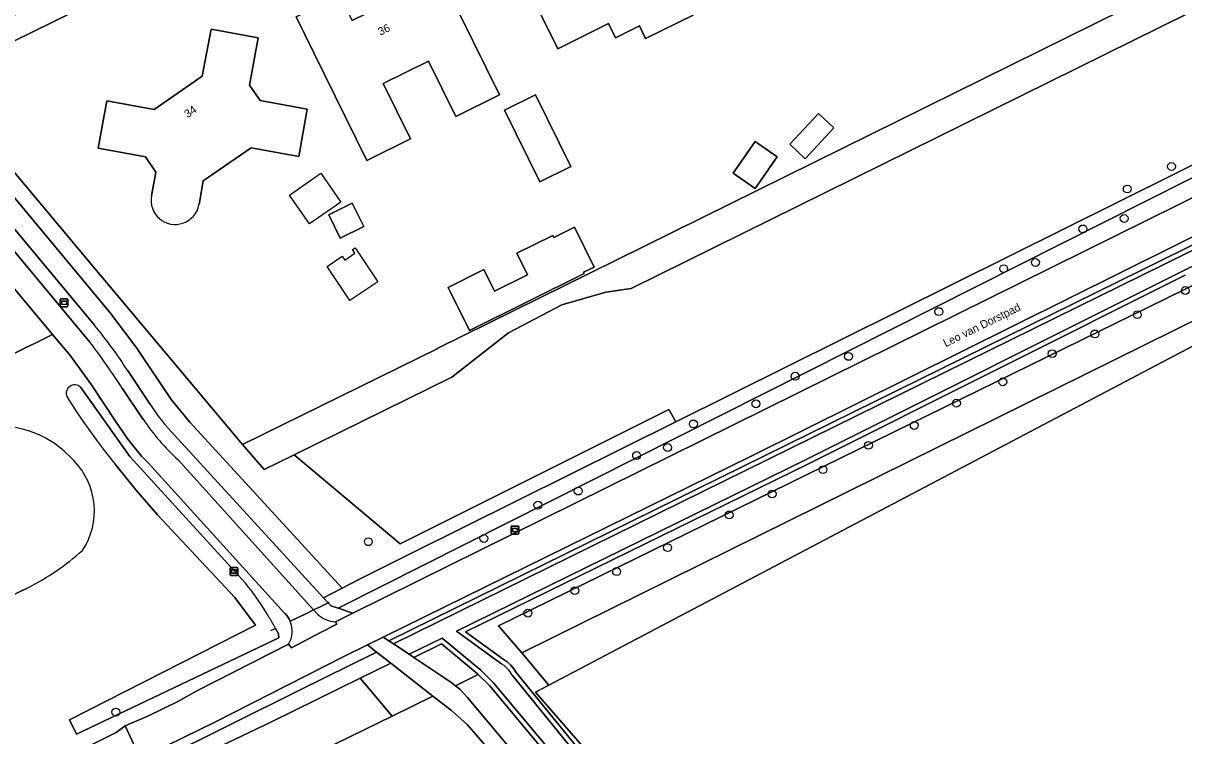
# Model space of a CAD drawing. Extents: x 157320 to 158835, y 386650 to 388491.
# Drawn here: x 158116 to 158261, y 386837.1 to 386926.2 of the extents above; entities that cross this region are included whole.
import ezdxf

# ---------------------------------------------------------------- set-up
doc = ezdxf.new("R2010")
doc.units = 0
for name, color, linetype in [('IMGEO_Boom', 7, 'Continuous'), ('IMGEO_Bouwland', 7, 'Continuous'), ('IMGEO_Duiker', 7, 'Continuous'), ('IMGEO_Erf', 7, 'Continuous'), ('IMGEO_Fietspad_gesloten', 7, 'Continuous'), ('IMGEO_Grasland_overig', 7, 'Continuous'), ('IMGEO_Groenvoorziening', 7, 'Continuous'), ('IMGEO_Oever', 7, 'Continuous'), ('IMGEO_Openbare_ruimte_label', 7, 'Continuous'), ('IMGEO_Pand', 7, 'Continuous'), ('IMGEO_Pand_nummerreeks', 7, 'Continuous'), ('IMGEO_Pand_vergunning_verleend', 7, 'Continuous'), ('IMGEO_Rijbaan_lokaal_open', 7, 'Continuous'), ('IMGEO_Voetpad_halfverhard', 7, 'Continuous'), ('IMGEO_Waterloop', 7, 'Continuous'), ('IMGEO_Wegwijzer', 7, 'Continuous')]:
    doc.layers.add(name, color=color, linetype=linetype)

msp = doc.modelspace()

# ---------------------------------------------------------------- linework, layer by layer
at = {"layer": 'IMGEO_Boom'}
for centre in [(158259.51, 386908.27), (158253.98, 386905.46), (158253.6, 386901.78), (158248.44, 386900.47), (158242.51, 386896.28), (158238.54, 386895.51), (158261.23, 386892.77), (158230.45, 386890.14), (158255.24, 386889.75), (158249.94, 386887.35), (158219.16, 386884.54), (158244.6, 386884.88), (158212.49, 386882.06), (158238.43, 386881.36), (158207.59, 386878.61), (158232.64, 386878.69), (158199.78, 386876.1), (158227.37, 386875.91), (158196.55, 386873.15), (158221.65, 386873.43), (158192.68, 386872.15), (158215.97, 386870.38), (158185.39, 386867.71), (158209.61, 386867.35), (158180.35, 386865.95), (158204.25, 386864.73), (158159.17, 386861.38), (158173.6, 386861.79), (158196.55, 386860.64), (158190.18, 386857.65), (158184.96, 386855.27), (158179.1, 386852.46), (158127.62, 386840.09)]:
    msp.add_circle(centre, 0.489, dxfattribs=at)
at = {"layer": 'IMGEO_Bouwland'}
msp.add_lwpolyline([(158181.71, 386843.44), (158180.07, 386842.58), (158234.95, 386779.48), (158235.86, 386778.22), (158242.43, 386783.42), (158246.35, 386786.77), (158250.86, 386790.58), (158258.2, 386797.76), (158265.42, 386804.47), (158271.23, 386810.34), (158276.43, 386815.61), (158281.18, 386820.45), (158289.87, 386831.24), (158304.89, 386848.81), (158310.12, 386854.92), (158314.8, 386859.54), (158319.87, 386864.35), (158326.72, 386870.06), (158334.43, 386876.45), (158305.33, 386908.57)], close=True, dxfattribs=at)
at = {"layer": 'IMGEO_Duiker'}
for points in [[(158154.28, 386853.81), (158154.15, 386853.74)], [(158147.57, 386850.55), (158146.93, 386850.24)]]:
    msp.add_lwpolyline(points, dxfattribs=at)
at = {"layer": 'IMGEO_Erf'}
for points in [[(158182.35, 386940.66), (158183.25, 386938.89), (158185.92, 386940.24), (158184.58, 386942.9), (158190.48, 386945.88), (158192.7, 386941.41), (158199.75, 386927.2), (158193.81, 386924.25), (158193.03, 386925.84), (158190.05, 386924.37), (158189.18, 386926.13), (158182.82, 386922.98), (158180.24, 386928.18), (158181.14, 386928.62), (158179.8, 386931.31), (158179.7, 386931.26), (158178.01, 386930.42), (158177.02, 386932.42), (158174.8, 386936.9)], [(158166.7, 386935.16), (158168.91, 386930.68), (158175.55, 386917.23), (158170.08, 386914.53), (158166.68, 386921.43), (158161.03, 386918.64), (158164.44, 386911.74), (158158.97, 386909.04), (158152.34, 386922.48), (158150.13, 386926.96), (158155.59, 386929.66), (158157.14, 386926.52), (158162.77, 386929.3), (158161.22, 386932.45)], [(158184.45, 386908.27), (158180.61, 386906.34), (158176.18, 386915.31), (158180.03, 386917.23)], [(158215.39, 386914.91), (158217.33, 386913.11), (158213.75, 386909.25), (158211.81, 386911.05)], [(158207.48, 386911.4), (158210.25, 386909.48), (158207.51, 386905.52), (158204.73, 386907.43)], [(158158.59, 386900.79), (158155.64, 386899.33), (158154.21, 386902.23), (158157.16, 386903.68)], [(158187.36, 386895.71), (158186.06, 386895.07), (158186.15, 386894.9), (158171.79, 386887.77), (158169.12, 386893.17), (158173.6, 386895.39), (158174.93, 386892.7), (158179.05, 386894.74), (158177.73, 386897.43), (158182.21, 386899.64), (158182.35, 386899.41), (158184.92, 386900.68)]]:
    msp.add_lwpolyline(points, close=True, dxfattribs=at)
for points in [[(158136.66, 386934.7), (158105.19, 386919.19), (158124.96, 386895.56), (158143.45, 386873.52), (158167.83, 386885.54), (158167.85, 386885.55), (158190.13, 386896.57), (158190.21, 386896.61), (158274.66, 386938.39)], [(158132.08, 386904.59), (158132.63, 386907.58), (158131.33, 386909.47), (158125.42, 386910.57), (158126.51, 386916.46), (158132.41, 386915.39), (158138.42, 386919.55), (158139.53, 386925.44), (158145.41, 386924.34), (158144.3, 386918.45), (158145.63, 386916.5), (158151.54, 386915.45)], [(158151.54, 386915.45), (158150.48, 386909.52), (158144.54, 386910.61), (158138.54, 386906.46), (158138.01, 386903.52)]]:
    msp.add_lwpolyline(points, dxfattribs=at)
for centre, start, end in [((158135.02, 386904.02), 168.9696, 289.3251), ((158135.06, 386904.03), 288.4972, 350.1174)]:
    msp.add_arc(centre, 2.99, start, end, dxfattribs=at)
at = {"layer": 'IMGEO_Fietspad_gesloten'}
for points in [[(158304, 386916.94), (158297.37, 386922.48), (158297.25, 386921.73), (158296.67, 386921.37), (158288.29, 386917.32), (158157.22, 386852.46), (158155.06, 386851.39), (158155.21, 386851.08), (158153.28, 386850.08), (158149.55, 386848.14), (158149.19, 386848.57), (158137.81, 386842.77), (158135.37, 386841.41), (158131.69, 386839.63), (158128.78, 386838.38), (158130.75, 386834.17), (158134.04, 386835.91), (158140.07, 386838.87), (158155.92, 386846.96), (158159.04, 386848.49), (158161.03, 386849.47), (158206.9, 386872.04), (158273.06, 386904.89)], [(158124.39, 386886.33), (158097.56, 386918.55), (158097.31, 386918.85), (158095.9, 386918.16), (158094.51, 386917.48), (158094.72, 386917.23), (158096.05, 386915.63), (158119.72, 386887.27), (158121.53, 386885.1), (158121.94, 386884.6), (158124.59, 386880.97), (158127.59, 386876.43), (158129.12, 386874.19), (158130.84, 386872.09), (158131.69, 386871.18), (158148.75, 386852.41), (158148.8, 386852.36), (158148.98, 386852.15), (158149.14, 386851.92), (158149.29, 386851.69), (158149.41, 386851.44), (158151.34, 386852.38), (158152.32, 386852.85), (158135.39, 386871.63)], [(158131.04, 386876.67), (158128.42, 386880.55)], [(158152.81, 386852.31), (158152.32, 386852.85), (158151.34, 386852.38), (158149.41, 386851.44)], [(158149.19, 386848.57), (158149.55, 386848.14), (158153.28, 386850.08), (158155.21, 386851.08), (158155.06, 386851.39)]]:
    msp.add_lwpolyline(points, dxfattribs=at)
for centre, radius, start, end in [((158059.57, 386836.77), 81.59, 32.4478, 37.3991), ((158153.47, 386891.62), 26.95, 213.6699, 227.8703), ((158146.57, 386850.21), 3.09, 327.9389, 23.4619), ((158155.26, 386855.07), 3.69, 228.4176, 266.9298)]:
    msp.add_arc(centre, radius, start, end, dxfattribs=at)
at = {"layer": 'IMGEO_Grasland_overig'}
msp.add_lwpolyline([(158305.33, 386908.57), (158303.72, 386910.34), (158293.34, 386904.34), (158178.33, 386847.48), (158181.71, 386843.44)], close=True, dxfattribs=at)
at = {"layer": 'IMGEO_Groenvoorziening'}
for points in [[(158279.1, 386936.08), (158275.71, 386938.92), (158274.66, 386938.39), (158190.21, 386896.61), (158190.13, 386896.57), (158167.85, 386885.55), (158167.83, 386885.54), (158143.45, 386873.52), (158146.17, 386870.4), (158149.88, 386872.23), (158169.6, 386881.95), (158176.66, 386887.48), (158183.35, 386890.98), (158188.82, 386892.55), (158191.99, 386893.03)], [(158136.66, 386934.7), (158136.5, 386935.04), (158136.27, 386935.51), (158135.38, 386937.29), (158100.4, 386919.96), (158100.6, 386917.68), (158101.04, 386917.16), (158103.35, 386918.29), (158105.19, 386919.19)], [(158124.96, 386895.56), (158105.19, 386919.19), (158103.35, 386918.29), (158126.9, 386889.99), (158130.24, 386885.56), (158134.52, 386879.17), (158136.85, 386876.33), (158155.9, 386855.59), (158158.07, 386856.72), (158164.56, 386859.94), (158197.57, 386876.36), (158196.69, 386877.9), (158163.16, 386861.11), (158149.88, 386872.23), (158146.17, 386870.4), (158143.45, 386873.52)], [(158300.17, 386914.49), (158302.12, 386915.76), (158300.36, 386917.23), (158294.06, 386915.13), (158273.06, 386904.89), (158206.9, 386872.04), (158161.03, 386849.47), (158161.73, 386849.01), (158291.55, 386912.93), (158298.71, 386916.1)], [(158293.34, 386904.34), (158297.41, 386910.67), (158175.43, 386850.88), (158178.33, 386847.48)], [(158164.86, 386846.93), (158169.48, 386843.85), (158170.05, 386843.39), (158172.89, 386844.79), (158172.81, 386844.87), (158168.3, 386848.62)], [(158167.24, 386842.08), (158161.98, 386846.19), (158158.15, 386844.31), (158162.13, 386839.58)], [(158121.69, 386819.83), (158162.13, 386839.58), (158158.15, 386844.31), (158147.07, 386838.86), (158128.75, 386830.11), (158119.02, 386825.2)], [(158172.89, 386844.79), (158170.05, 386843.39), (158170.58, 386842.96), (158171.55, 386841.93), (158180.37, 386831.39), (158181.66, 386832.49), (158182.69, 386833.38), (158174.32, 386843.4)]]:
    msp.add_lwpolyline(points, close=True, dxfattribs=at)
for points in [[(158279.1, 386936.08), (158191.99, 386893.03), (158188.82, 386892.55), (158183.35, 386890.98), (158176.66, 386887.48), (158169.6, 386881.95), (158149.88, 386872.23), (158163.16, 386861.11), (158196.69, 386877.9), (158197.57, 386876.36), (158287.75, 386921.2)], [(158288.28, 386920.07), (158155.4, 386853.07), (158157.22, 386852.46), (158288.29, 386917.32)], [(158134.96, 386874.69), (158153.56, 386854.38), (158155.9, 386855.59), (158136.85, 386876.33), (158134.52, 386879.17), (158130.24, 386885.56), (158126.9, 386889.99), (158103.35, 386918.29), (158101.04, 386917.16), (158124.94, 386888.44)], [(158114.42, 386884.64), (158119.72, 386887.27), (158096.05, 386915.63)], [(158143.79, 386712.42), (158110.93, 386750), (158100.21, 386762.26), (158088.17, 386773.33), (158079.66, 386780.85), (158080.1, 386780.33), (158087.17, 386772.18), (158106.15, 386750), (158142.78, 386707.54), (158156.08, 386702.73), (158156.92, 386701.79), (158157.95, 386703.91), (158210.73, 386750), (158225.89, 386763.77), (158231.9, 386769.22), (158238.79, 386774.56), (158235.86, 386778.22), (158234.95, 386779.48), (158180.07, 386842.58), (158181.71, 386843.44), (158178.33, 386847.48), (158175.43, 386850.88), (158297.41, 386910.67)], [(158261.23, 386894.69), (158214.14, 386871.12), (158171.32, 386850.1), (158176.02, 386846.7), (158176.49, 386846.37), (158176.95, 386845.96), (158177.35, 386845.48), (158177.65, 386845.03), (158189.15, 386830.88), (158211.61, 386806.05), (158208.45, 386803.53), (158211.76, 386799.53)], [(158149.41, 386851.44), (158149.29, 386851.69), (158149.14, 386851.92), (158148.98, 386852.15), (158148.8, 386852.36), (158148.75, 386852.41), (158131.69, 386871.18), (158130.84, 386872.09), (158129.12, 386874.19), (158127.59, 386876.43), (158124.59, 386880.97), (158121.94, 386884.6), (158121.53, 386885.1), (158119.72, 386887.27), (158114.42, 386884.64)], [(158129.08, 386882.8), (158131.85, 386878.63)], [(158123.25, 386880.66), (158129.37, 386872.04), (158143.83, 386856.19)], [(158147.57, 386850.55), (158147.93, 386849.86), (158147.98, 386849.37), (158122.71, 386837.32), (158121.85, 386839.13), (158145.06, 386850.94), (158142.49, 386854.42), (158132.83, 386864.75), (158130.1, 386867.85), (158127.53, 386871.08)], [(158077.81, 386836.94), (158116.64, 386855.62)], [(158116.64, 386855.62), (158077.81, 386836.94)], [(158095.45, 386821.47), (158127.64, 386837.55), (158128.78, 386838.38), (158131.69, 386839.63), (158135.37, 386841.41), (158137.81, 386842.77), (158149.19, 386848.57)], [(158101.71, 386818.29), (158106.42, 386820.87), (158150.66, 386842.88), (158156.8, 386845.91), (158160.2, 386847.58), (158159.04, 386848.49), (158155.92, 386846.96), (158140.07, 386838.87), (158134.04, 386835.91), (158130.75, 386834.17), (158130.3, 386833.97), (158127.8, 386833.21), (158102.82, 386820.59)], [(158180.37, 386831.39), (158171.55, 386841.93), (158170.58, 386842.96), (158170.05, 386843.39), (158169.48, 386843.85), (158164.86, 386846.93), (158164.27, 386847.31), (158162.31, 386848.62), (158161.73, 386849.01), (158161.03, 386849.47), (158159.04, 386848.49), (158160.2, 386847.58), (158161.98, 386846.19), (158167.24, 386842.08), (158169.55, 386840.28), (158171.5, 386838.52), (158174.25, 386835.39)], [(158174.25, 386835.39), (158171.5, 386838.52), (158169.55, 386840.28), (158167.24, 386842.08), (158162.13, 386839.58), (158121.69, 386819.83)]]:
    msp.add_lwpolyline(points, dxfattribs=at)
for centre, radius, start, end in [((158079.65, 386850.93), 58.81, 32.8163, 39.6359), ((158122.48, 386879.93), 1.06, 43.4619, 214.1378), ((158192.04, 386923.6), 83.19, 212.1462, 219.1482), ((158153.2, 386892.28), 25.34, 212.6, 223.9672), ((158112.61, 386862.87), 13.03, 41.6175, 95.1512), ((158112.61, 386862.87), 13.03, 41.6175, 95.1512), ((158116.01, 386865.23), 8.93, 326.3282, 44.7568), ((158116.01, 386865.23), 8.93, 326.3282, 44.7568), ((158102.09, 386884.15), 32.02, 297.0203, 311.8236), ((158102.09, 386884.15), 32.02, 297.0203, 311.8236), ((158115.66, 386833.43), 36.21, 30.5715, 38.9287), ((158116.95, 386834.17), 34.72, 28.1397, 30.6092), ((158146.57, 386850.21), 3.09, 327.9389, 23.4619)]:
    msp.add_arc(centre, radius, start, end, dxfattribs=at)
at = {"layer": 'IMGEO_Oever'}
for points in [[(158299.02, 386913.18), (158300.64, 386913.97), (158300.17, 386914.49), (158298.71, 386916.1), (158291.55, 386912.93), (158161.73, 386849.01), (158162.31, 386848.62), (158291.8, 386912.39), (158298.55, 386915.37), (158299.65, 386914.16), (158260.96, 386895.23), (158213.87, 386871.67), (158170.16, 386850.2), (158175.67, 386846.2)], [(158189.15, 386830.88), (158177.65, 386845.03), (158177.35, 386845.48), (158176.95, 386845.96), (158176.49, 386846.37), (158176.02, 386846.7), (158171.32, 386850.1), (158214.14, 386871.12), (158261.23, 386894.69)], [(158183.15, 386833.78), (158174.76, 386843.8), (158173.46, 386845.08), (158173.21, 386845.32), (158168.39, 386849.33), (158164.27, 386847.31), (158164.86, 386846.93), (158168.3, 386848.62), (158172.81, 386844.87), (158172.89, 386844.79), (158174.32, 386843.4), (158182.69, 386833.38)], [(158177.16, 386844.67), (158188.69, 386830.49)]]:
    msp.add_lwpolyline(points, dxfattribs=at)
msp.add_arc((158173.57, 386842.67), 4.11, 29.0858, 59.2459, dxfattribs=at)
at = {"layer": 'IMGEO_Pand'}
for points in [[(158192.7, 386941.41), (158190.48, 386945.88), (158184.58, 386942.9), (158185.92, 386940.24), (158183.25, 386938.89), (158182.35, 386940.66), (158174.8, 386936.9), (158177.02, 386932.42), (158178.01, 386930.42), (158179.7, 386931.26), (158179.8, 386931.31), (158181.14, 386928.62), (158180.24, 386928.18), (158182.82, 386922.98), (158189.18, 386926.13), (158190.05, 386924.37), (158193.03, 386925.84), (158193.81, 386924.25), (158199.75, 386927.2)], [(158168.91, 386930.68), (158166.7, 386935.16), (158161.22, 386932.45), (158162.77, 386929.3), (158157.14, 386926.52), (158155.59, 386929.66), (158150.13, 386926.96), (158152.34, 386922.48), (158158.97, 386909.04), (158164.44, 386911.74), (158161.03, 386918.64), (158166.68, 386921.43), (158170.08, 386914.53), (158175.55, 386917.23)], [(158180.61, 386906.34), (158184.45, 386908.27), (158180.03, 386917.23), (158176.18, 386915.31)], [(158211.81, 386911.05), (158213.75, 386909.25), (158217.33, 386913.11), (158215.39, 386914.91)], [(158204.73, 386907.43), (158207.51, 386905.52), (158210.25, 386909.48), (158207.48, 386911.4)], [(158155.64, 386899.33), (158158.59, 386900.79), (158157.16, 386903.68), (158154.21, 386902.23)], [(158171.79, 386887.77), (158186.15, 386894.9), (158186.06, 386895.07), (158187.36, 386895.71), (158184.92, 386900.68), (158182.35, 386899.41), (158182.21, 386899.64), (158177.73, 386897.43), (158179.05, 386894.74), (158174.93, 386892.7), (158173.6, 386895.39), (158169.12, 386893.17)]]:
    msp.add_lwpolyline(points, close=True, dxfattribs=at)
msp.add_lwpolyline([(158138.01, 386903.52), (158138.54, 386906.46), (158144.54, 386910.61), (158150.48, 386909.52), (158151.54, 386915.45), (158145.63, 386916.5), (158144.3, 386918.45), (158145.41, 386924.34), (158139.53, 386925.44), (158138.42, 386919.55), (158132.41, 386915.39), (158126.51, 386916.46), (158125.42, 386910.57), (158131.33, 386909.47), (158132.63, 386907.58), (158132.08, 386904.59)], dxfattribs=at)
for centre, start, end in [((158135.02, 386904.02), 168.9696, 289.3251), ((158135.06, 386904.03), 288.4972, 350.1174)]:
    msp.add_arc(centre, 2.99, start, end, dxfattribs=at)
at = {"layer": 'IMGEO_Pand_vergunning_verleend'}
for points in [[(158149.33, 386904.7), (158153.25, 386907.43), (158155.72, 386903.82), (158151.82, 386901.11)], [(158154.01, 386895.78), (158155.91, 386897.05), (158156.23, 386896.57), (158157.49, 386897.42), (158157.18, 386897.89), (158157.5, 386898.11), (158160.34, 386893.85), (158156.85, 386891.52)]]:
    msp.add_lwpolyline(points, close=True, dxfattribs=at)
at = {"layer": 'IMGEO_Rijbaan_lokaal_open'}
msp.add_lwpolyline([(158127.8, 386833.21), (158130.3, 386833.97), (158130.75, 386834.17), (158128.78, 386838.38), (158127.64, 386837.55), (158095.45, 386821.47)], dxfattribs=at)
at = {"layer": 'IMGEO_Voetpad_halfverhard'}
for points in [[(158124.94, 386888.44), (158101.04, 386917.16), (158100.6, 386917.68), (158100.4, 386919.96), (158100.37, 386920.36), (158097.31, 386918.85), (158097.56, 386918.55), (158124.39, 386886.33)], [(158131.85, 386878.63), (158129.08, 386882.8)], [(158128.42, 386880.55), (158131.04, 386876.67)], [(158135.39, 386871.63), (158152.32, 386852.85), (158152.98, 386853.18), (158154.15, 386853.74), (158153.56, 386854.38), (158134.96, 386874.69)], [(158155.06, 386851.39), (158157.22, 386852.46), (158155.4, 386853.07), (158154.49, 386853.37), (158154.15, 386853.74), (158152.98, 386853.18), (158152.32, 386852.85), (158152.81, 386852.31)]]:
    msp.add_lwpolyline(points, dxfattribs=at)
for centre, radius, start, end in [((158079.65, 386850.93), 58.81, 32.8163, 39.6359), ((158059.57, 386836.77), 81.59, 32.4478, 37.3991), ((158153.2, 386892.28), 25.34, 212.6, 223.9672), ((158153.47, 386891.62), 26.95, 213.6699, 227.8703), ((158155.26, 386855.07), 3.69, 228.4176, 266.9298)]:
    msp.add_arc(centre, radius, start, end, dxfattribs=at)
at = {"layer": 'IMGEO_Waterloop'}
for points in [[(158287.75, 386921.2), (158197.57, 386876.36), (158164.56, 386859.94), (158158.07, 386856.72), (158155.9, 386855.59), (158153.56, 386854.38), (158154.15, 386853.74), (158154.49, 386853.37), (158155.4, 386853.07), (158288.28, 386920.07)], [(158175.67, 386846.2), (158170.16, 386850.2), (158213.87, 386871.67), (158260.96, 386895.23), (158299.65, 386914.16), (158298.55, 386915.37), (158291.8, 386912.39), (158162.31, 386848.62), (158164.27, 386847.31), (158168.39, 386849.33), (158173.21, 386845.32), (158173.46, 386845.08), (158174.76, 386843.8), (158183.15, 386833.78), (158208.06, 386804), (158209.3, 386804.98), (158210.73, 386806.12), (158188.69, 386830.49), (158177.16, 386844.67)], [(158143.83, 386856.19), (158129.37, 386872.04), (158123.25, 386880.66)], [(158127.53, 386871.08), (158130.1, 386867.85), (158132.83, 386864.75), (158142.49, 386854.42), (158145.06, 386850.94), (158121.85, 386839.13), (158122.71, 386837.32), (158147.98, 386849.37), (158147.93, 386849.86), (158147.57, 386850.55)], [(158128.75, 386830.11), (158147.07, 386838.86), (158158.15, 386844.31), (158161.98, 386846.19), (158160.2, 386847.58), (158156.8, 386845.91), (158150.66, 386842.88), (158106.42, 386820.87)]]:
    msp.add_lwpolyline(points, dxfattribs=at)
for centre, radius, start, end in [((158122.48, 386879.93), 1.06, 43.4619, 214.1378), ((158192.04, 386923.6), 83.19, 212.1462, 219.1482), ((158115.66, 386833.43), 36.21, 30.5715, 38.9287), ((158116.95, 386834.17), 34.72, 28.1397, 30.6092), ((158173.57, 386842.67), 4.11, 29.0858, 59.2459)]:
    msp.add_arc(centre, radius, start, end, dxfattribs=at)
at = {"layer": 'IMGEO_Wegwijzer'}
for p, q in [((158120.66, 386890.85), (158120.66, 386891.64)), ((158120.66, 386891.64), (158120.66, 386890.85)), ((158120.76, 386891.74), (158121.54, 386891.74)), ((158121.54, 386891.74), (158120.76, 386891.74)), ((158121.54, 386890.75), (158120.76, 386890.75)), ((158120.76, 386890.75), (158121.54, 386890.75)), ((158121.64, 386891.64), (158121.64, 386890.85)), ((158121.64, 386890.85), (158121.64, 386891.64)), ((158177, 386862.44), (158177, 386863.24)), ((158177, 386863.24), (158177, 386862.44)), ((158177.1, 386863.34), (158177.88, 386863.34)), ((158177.88, 386863.34), (158177.1, 386863.34)), ((158177.98, 386863.24), (158177.98, 386862.44)), ((158177.98, 386862.44), (158177.98, 386863.24)), ((158177.88, 386862.34), (158177.1, 386862.34)), ((158177.1, 386862.34), (158177.88, 386862.34)), ((158141.89, 386857.26), (158141.89, 386858.06)), ((158141.89, 386858.06), (158141.89, 386857.26)), ((158141.99, 386858.16), (158142.78, 386858.16)), ((158142.78, 386858.16), (158141.99, 386858.16)), ((158142.88, 386858.06), (158142.88, 386857.26)), ((158142.88, 386857.26), (158142.88, 386858.06)), ((158142.78, 386857.16), (158141.99, 386857.16)), ((158141.99, 386857.16), (158142.78, 386857.16))]:
    msp.add_line(p, q, dxfattribs=at)
for points in [[(158120.76, 386891.48), (158121.54, 386891.48), (158121.54, 386891.01), (158120.76, 386891.01), (158120.76, 386891.48)], [(158120.82, 386891.41), (158120.82, 386891.08), (158121.48, 386891.08), (158121.48, 386891.41), (158120.82, 386891.41)], [(158177.1, 386863.07), (158177.88, 386863.07), (158177.88, 386862.61), (158177.1, 386862.61), (158177.1, 386863.07)], [(158177.16, 386863.01), (158177.16, 386862.67), (158177.82, 386862.67), (158177.82, 386863.01), (158177.16, 386863.01)], [(158141.99, 386857.89), (158142.78, 386857.89), (158142.78, 386857.43), (158141.99, 386857.43), (158141.99, 386857.89)], [(158142.06, 386857.83), (158142.06, 386857.49), (158142.71, 386857.49), (158142.71, 386857.83), (158142.06, 386857.83)]]:
    msp.add_lwpolyline(points, dxfattribs=at)
for centre, start, end in [((158120.76, 386891.64), 90, 180), ((158120.76, 386891.64), 90, 180), ((158120.76, 386890.85), 180, 270), ((158120.76, 386890.85), 180, 270), ((158121.54, 386891.64), 0, 90), ((158121.54, 386891.64), 360, 90), ((158121.54, 386890.85), 270, 0), ((158121.54, 386890.85), 270, 0), ((158177.1, 386863.24), 90, 180), ((158177.1, 386863.24), 90, 180), ((158177.88, 386863.24), 0, 90), ((158177.88, 386863.24), 360, 90), ((158177.1, 386862.44), 180, 270), ((158177.1, 386862.44), 180, 270), ((158177.88, 386862.44), 270, 0), ((158177.88, 386862.44), 270, 0), ((158141.99, 386858.06), 90, 180), ((158141.99, 386858.06), 90, 180), ((158141.99, 386857.26), 180, 270), ((158141.99, 386857.26), 180, 270), ((158142.78, 386858.06), 0, 90), ((158142.78, 386858.06), 360, 90), ((158142.78, 386857.26), 270, 0), ((158142.78, 386857.26), 270, 0)]:
    msp.add_arc(centre, 0.1, start, end, dxfattribs=at)

# ---------------------------------------------------------------- texts
at = {"layer": 'IMGEO_Openbare_ruimte_label'}
msp.add_text('Leo van Dorstpad', height=1, rotation=26.2319, dxfattribs=at).set_placement((158231.29, 386885.68))
at = {"layer": 'IMGEO_Pand_nummerreeks'}
for s, rotation, p in [('36', 26.3217, (158160.67, 386924.6)), ('34', 34.6869, (158136.6, 386914.3))]:
    msp.add_text(s, height=1, rotation=rotation, dxfattribs=at).set_placement(p)

doc.saveas('drawing.dxf')
